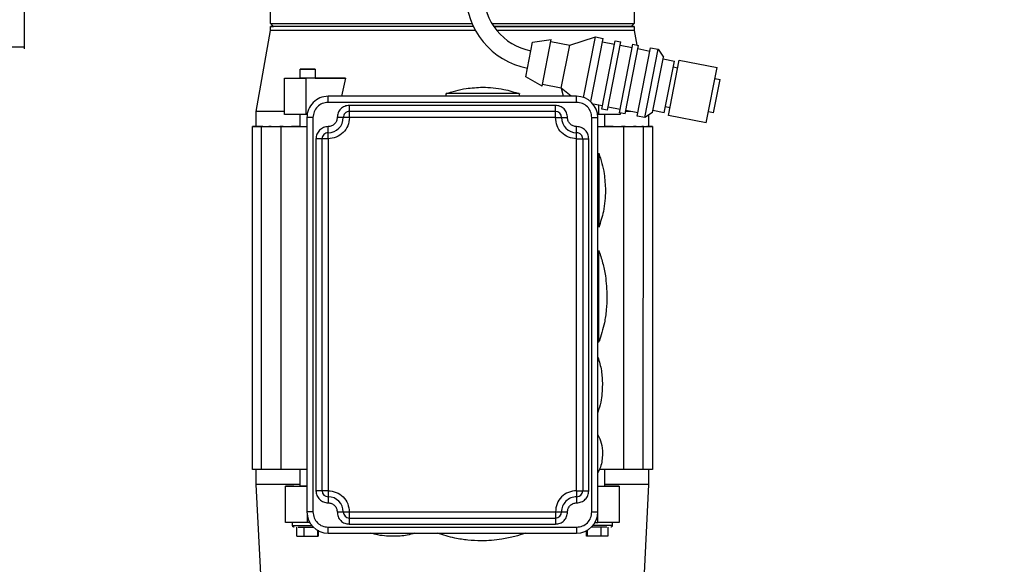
# Model space of a CAD drawing. Header units: inches. Extents: x 170 to 312, y 215 to 248.
# Tile 334 of 387: x 280.409 to 281.208, y 223.606 to 224.048. Entities that reach past the tile are written whole.
import ezdxf

# ---------------------------------------------------------------- set-up
doc = ezdxf.new("R2010")
doc.units = ezdxf.units.IN
doc.header["$LTSCALE"] = 0.25
doc.header["$MEASUREMENT"] = 0
doc.layers.add('ANNOTATIONS', color=1, linetype='Continuous')
doc.layers.add('STANDARD MOTOR RH', color=7, linetype='Continuous')
doc.styles.add('ARIAL', font='arial.ttf', dxfattribs={"height": 0.09375})
doc.dimstyles.new('STANDARD$0', dxfattribs={"dimtxt": 0.09375, "dimasz": 0.09375, "dimexe": 0.03125, "dimexo": 0.046875, "dimgap": 0.09, "dimtad": 0, "dimtih": 1, "dimtoh": 1, "dimdec": 4, "dimzin": 0, "dimdsep": 46, "dimtxsty": 'ARIAL', "dimcen": 0.09, "dimadec": 0, "dimazin": 0, "dimtfac": 1, "dimtdec": 4, "dimtofl": 0, "dimtmove": 0, "dimatfit": 1, "dimfxl": 1, "dimtolj": 1, "dimtzin": 0, "dimarcsym": 0})

# ---------------------------------------------------------------- blocks, each defined once
blk = doc.blocks.new('*D125')
at = {"layer": 'ANNOTATIONS', "color": 0, "lineweight": -2, "transparency": 16777216}
for p, q in [((280.03031, 223.6042), (280.03031, 225.20249)), ((281.1155, 224.46358), (281.1155, 225.20249)), ((280.12406, 225.17124), (280.2878, 225.17124)), ((281.02175, 225.17124), (280.85802, 225.17124))]:
    blk.add_line(p, q, dxfattribs=at)
at = {"layer": 'ANNOTATIONS', "color": 0, "transparency": 16777216}
for points in [[(280.12406, 225.18686), (280.12406, 225.15561), (280.03031, 225.17124)], [(281.02175, 225.18686), (281.02175, 225.15561), (281.1155, 225.17124)]]:
    blk.add_solid(points, dxfattribs=at)
at = {"layer": 'defpoints', "color": 0, "transparency": 16777216}
for p in [(280.03031, 225.17124), (281.1155, 224.4167), (280.03031, 223.55733)]:
    blk.add_point(p, dxfattribs=at)
at = {"layer": 'ANNOTATIONS', "color": 0, "transparency": 16777216, "insert": (280.57291, 225.17124), "char_height": 0.09375, "attachment_point": 5, "style": 'ARIAL'}
blk.add_mtext('\\A1;17 3/8"', dxfattribs=at)
blk = doc.blocks.new('*D126')
at = {"layer": 'ANNOTATIONS', "color": 0, "lineweight": -2, "transparency": 16777216}
for p, q in [((280.03031, 223.6042), (280.03031, 225.55417)), ((281.23025, 224.99394), (281.23025, 225.55417)), ((280.12406, 225.52292), (280.44919, 225.52292)), ((281.1365, 225.52292), (280.81138, 225.52292))]:
    blk.add_line(p, q, dxfattribs=at)
at = {"layer": 'ANNOTATIONS', "color": 0, "transparency": 16777216}
for points in [[(280.12406, 225.53855), (280.12406, 225.5073), (280.03031, 225.52292)], [(281.1365, 225.53855), (281.1365, 225.5073), (281.23025, 225.52292)]]:
    blk.add_solid(points, dxfattribs=at)
at = {"layer": 'defpoints', "color": 0, "transparency": 16777216}
for p in [(280.03031, 225.52292), (281.23025, 224.94706), (280.03031, 223.55733)]:
    blk.add_point(p, dxfattribs=at)
at = {"layer": 'ANNOTATIONS', "color": 0, "transparency": 16777216, "insert": (280.63028, 225.52292), "char_height": 0.09375, "attachment_point": 5, "style": 'ARIAL'}
blk.add_mtext('\\A1;20"', dxfattribs=at)

msp = doc.modelspace()

# ---------------------------------------------------------------- linework, layer by layer
at = {"layer": 'STANDARD MOTOR RH'}
for p, q in [((280.41275, 224.77608), (280.41275, 224.0246)), ((280.61267, 224.04503), (280.61267, 224.06102)), ((280.90795, 224.06102), (280.90795, 224.04503)), ((280.61513, 224.04257), (280.61267, 224.04503)), ((280.61267, 224.04503), (280.77623, 224.04503)), ((280.61267, 224.03926), (280.61267, 224.04257)), ((280.79236, 224.04503), (280.90795, 224.04503)), ((280.90795, 224.04503), (280.90548, 224.04256)), ((280.90795, 224.04256), (280.90795, 224.03925)), ((280.60111, 223.97367), (280.61267, 224.03926)), ((280.85553, 224.02747), (280.87646, 224.03409)), ((280.86686, 223.98501), (280.87646, 224.03409)), ((280.87258, 223.98167), (280.8826, 224.03289)), ((280.87646, 224.03409), (280.8826, 224.03289)), ((280.90795, 224.03925), (280.91001, 224.02753)), ((274.64713, 224.02608), (280.41275, 224.02608)), ((280.81982, 224.00184), (280.8253, 224.02986)), ((280.8253, 224.02986), (280.84051, 224.03203)), ((280.83309, 223.9941), (280.84051, 224.03203)), ((280.8402, 224.03047), (280.85553, 224.02747)), ((280.84873, 223.99266), (280.85553, 224.02747)), ((280.88157, 223.97552), (280.89241, 224.03097)), ((280.88208, 224.03025), (280.89189, 224.02833)), ((280.88617, 223.97462), (280.89701, 224.03007)), ((280.89241, 224.03097), (280.89701, 224.03007)), ((280.89598, 223.9727), (280.90682, 224.02815)), ((280.89649, 224.02743), (280.90631, 224.02552)), ((280.90058, 223.9718), (280.91142, 224.02725)), ((280.90682, 224.02815), (280.91142, 224.02725)), ((280.91039, 223.96988), (280.92124, 224.02534)), ((280.91091, 224.02462), (280.92072, 224.0227)), ((280.92124, 224.02534), (280.92737, 224.02414)), ((280.91653, 223.96868), (280.92737, 224.02414)), ((280.92285, 223.97293), (280.93163, 224.01782)), ((280.92737, 224.02414), (280.93163, 224.01782)), ((280.93133, 224.01626), (280.94053, 224.01446)), ((280.93236, 223.97269), (280.94053, 224.01446)), ((280.93573, 223.97041), (280.94451, 224.0153)), ((280.93961, 224.00977), (280.94329, 224.00905)), ((280.94451, 224.0153), (280.97518, 224.0093)), ((280.9664, 223.96442), (280.97518, 224.0093)), ((280.62402, 223.97121), (280.62402, 224.00074)), ((280.62402, 224.00074), (280.64142, 224.00073)), ((280.62402, 224.00074), (280.63261, 224.00074)), ((280.63261, 224.00074), (280.63671, 224.00074)), ((280.63671, 224.00073), (280.63671, 224.00812)), ((280.64142, 224.00073), (280.64142, 223.97121)), ((280.67347, 224.00073), (280.64142, 224.00073)), ((280.64901, 224.00812), (280.64901, 224.00073)), ((280.67347, 224.00073), (280.67018, 223.98597)), ((280.83309, 223.9941), (280.81982, 224.00184)), ((280.97345, 224.00045), (280.97765, 223.99963)), ((280.84873, 223.99266), (280.83339, 223.99566)), ((280.85679, 223.98597), (280.84873, 223.99266)), ((280.85043, 223.98597), (280.84899, 223.99244)), ((280.97233, 223.97244), (280.97765, 223.99963)), ((280.65942, 223.98105), (280.65942, 223.98597)), ((280.86119, 223.98597), (280.65942, 223.98597)), ((280.65942, 223.98597), (280.65942, 223.98597)), ((280.86119, 223.98597), (280.65942, 223.98597)), ((280.75539, 223.98597), (280.75539, 223.98813)), ((280.81444, 223.98813), (280.81444, 223.98597)), ((280.86119, 223.98104), (280.86119, 223.98597)), ((280.86119, 223.98597), (280.86119, 223.98597)), ((280.86119, 223.98104), (280.65942, 223.98105)), ((280.67665, 223.96874), (280.67665, 223.97859)), ((280.84397, 223.97858), (280.67665, 223.97859)), ((280.84397, 223.96874), (280.84397, 223.97858)), ((280.88208, 223.97816), (280.87454, 223.97963)), ((280.8792, 223.9712), (280.8792, 223.97872)), ((280.8965, 223.97534), (280.88668, 223.97726)), ((280.93696, 223.97666), (280.93327, 223.97738)), ((280.6011, 223.96137), (280.60111, 223.97367)), ((280.64142, 223.97121), (280.62402, 223.97121)), ((280.63671, 223.96136), (280.63671, 223.97121)), ((280.64237, 223.97121), (280.64142, 223.97121)), ((280.6422, 223.96874), (280.64219, 223.64886)), ((280.6422, 223.96874), (280.6422, 223.96874)), ((280.64712, 223.96874), (280.64711, 223.64886)), ((280.67173, 223.96874), (280.67173, 223.96874)), ((280.67665, 223.97366), (280.67665, 223.97366)), ((280.84397, 223.97366), (280.67665, 223.97366)), ((280.84397, 223.96874), (280.67665, 223.96874)), ((280.84397, 223.97366), (280.84397, 223.97366)), ((280.84889, 223.96874), (280.84889, 223.96874)), ((280.87349, 223.64886), (280.8735, 223.96874)), ((280.8792, 223.9712), (280.87824, 223.9712)), ((280.87841, 223.64886), (280.87842, 223.96874)), ((280.87842, 223.96874), (280.87842, 223.96874)), ((280.8966, 223.9712), (280.8792, 223.9712)), ((280.88617, 223.97462), (280.88157, 223.97552)), ((280.8839, 223.9712), (280.8839, 223.96136)), ((280.90058, 223.9718), (280.89598, 223.9727)), ((280.8966, 223.97258), (280.8966, 223.9712)), ((280.90506, 223.97366), (280.90094, 223.97366)), ((280.91091, 223.97252), (280.9011, 223.97444)), ((280.91653, 223.96868), (280.91039, 223.96988)), ((280.92285, 223.97293), (280.91653, 223.96868)), ((280.91951, 223.97068), (280.91951, 223.96136)), ((280.93236, 223.97269), (280.92316, 223.97449)), ((280.9664, 223.96442), (280.93573, 223.97041)), ((280.97233, 223.97244), (280.96813, 223.97326)), ((280.5979, 223.68331), (280.59791, 223.96137)), ((280.59791, 223.96137), (280.63655, 223.96137)), ((280.59791, 223.96137), (280.59791, 223.96137)), ((280.59791, 223.96137), (280.59791, 223.96137)), ((280.59791, 223.96137), (280.59791, 223.96137)), ((280.59791, 223.96137), (280.59791, 223.96137)), ((280.59791, 223.96137), (280.59791, 223.96137)), ((280.59791, 223.96137), (280.6065, 223.96137)), ((280.59791, 223.96137), (280.59791, 223.96137)), ((280.60527, 223.96137), (280.59791, 223.96137)), ((280.59791, 223.96137), (280.59791, 223.96137)), ((280.59791, 223.96137), (280.59791, 223.96137)), ((280.59791, 223.96137), (280.59791, 223.96137)), ((280.59791, 223.96137), (280.59791, 223.96137)), ((280.59791, 223.96137), (280.59791, 223.96137)), ((280.59791, 223.96137), (280.59791, 223.96137)), ((280.6011, 223.96137), (280.59791, 223.96137)), ((280.59791, 223.96137), (280.59791, 223.96137)), ((280.59791, 223.96137), (280.59791, 223.96137)), ((280.59791, 223.96137), (280.59791, 223.96137)), ((280.59791, 223.96137), (280.6011, 223.96137)), ((280.59791, 223.96137), (280.59791, 223.96137)), ((280.59791, 223.96137), (280.59791, 223.96137)), ((280.59791, 223.96137), (280.6011, 223.96137)), ((280.59791, 223.96137), (280.59791, 223.96137)), ((280.59791, 223.96137), (280.59791, 223.96137)), ((280.60112, 223.96137), (280.60112, 223.96137)), ((280.60255, 223.96137), (280.60196, 223.96137)), ((280.60255, 223.96137), (280.60255, 223.96137)), ((280.6065, 223.96137), (280.60527, 223.96137)), ((280.60528, 223.68331), (280.60529, 223.96137)), ((280.60529, 223.96137), (280.6422, 223.96136)), ((280.60529, 223.96137), (280.60529, 223.96137)), ((280.6065, 223.96137), (280.6065, 223.96137)), ((280.61316, 223.96137), (280.61123, 223.96137)), ((280.61316, 223.96137), (280.61316, 223.96137)), ((280.62293, 223.96137), (280.62017, 223.96137)), ((280.62143, 223.68331), (280.62144, 223.96136)), ((280.62144, 223.96136), (280.62144, 223.96136)), ((280.62293, 223.96137), (280.62293, 223.96137)), ((280.63671, 223.96136), (280.62974, 223.96136)), ((280.63178, 223.96136), (280.63178, 223.96136)), ((280.63655, 223.96137), (280.63272, 223.96137)), ((280.63655, 223.96137), (280.63655, 223.96136)), ((280.65942, 223.95152), (280.65942, 223.96136)), ((280.86119, 223.95644), (280.86119, 223.96136)), ((280.87842, 223.96136), (280.91533, 223.96136)), ((280.89088, 223.96136), (280.8839, 223.96136)), ((280.88407, 223.96136), (280.88407, 223.96136)), ((280.88789, 223.96136), (280.88407, 223.96136)), ((280.88407, 223.96136), (280.92271, 223.96136)), ((280.88884, 223.96136), (280.88884, 223.96136)), ((280.89768, 223.96136), (280.89768, 223.96136)), ((280.90045, 223.96136), (280.89768, 223.96136)), ((280.89918, 223.96136), (280.89917, 223.68331)), ((280.89918, 223.96136), (280.89918, 223.96136)), ((280.90745, 223.96136), (280.90745, 223.96136)), ((280.90939, 223.96136), (280.90745, 223.96136)), ((280.91412, 223.96136), (280.91412, 223.96136)), ((280.91535, 223.96136), (280.91412, 223.96136)), ((280.91412, 223.96136), (280.92271, 223.96136)), ((280.91532, 223.68331), (280.91533, 223.96136)), ((280.91533, 223.96136), (280.91533, 223.96136)), ((280.91806, 223.96136), (280.91806, 223.96136)), ((280.91865, 223.96136), (280.91806, 223.96136)), ((280.91806, 223.96136), (280.92271, 223.96136)), ((280.91949, 223.96136), (280.91949, 223.96136)), ((280.91951, 223.96136), (280.92271, 223.96136)), ((280.91951, 223.96136), (280.92271, 223.96136)), ((280.92271, 223.96136), (280.91951, 223.96136)), ((280.92271, 223.96136), (280.9227, 223.68331)), ((280.92271, 223.96136), (280.92271, 223.96136)), ((280.92271, 223.96136), (280.92271, 223.96136)), ((280.92271, 223.96136), (280.92271, 223.96136)), ((280.92271, 223.96136), (280.92271, 223.96136)), ((280.92271, 223.96136), (280.92271, 223.96136)), ((280.92271, 223.96136), (280.92271, 223.96136)), ((280.92271, 223.96136), (280.92271, 223.96136)), ((280.92271, 223.96136), (280.92271, 223.96136)), ((280.92271, 223.96136), (280.92271, 223.96136)), ((280.92271, 223.96136), (280.92271, 223.96136)), ((280.92271, 223.96136), (280.92271, 223.96136)), ((280.92271, 223.96136), (280.92271, 223.96136)), ((280.92271, 223.96136), (280.92271, 223.96136)), ((280.92271, 223.96136), (280.92271, 223.96136)), ((280.92271, 223.96136), (280.92271, 223.96136)), ((280.92271, 223.96136), (280.92271, 223.96136)), ((280.92271, 223.96136), (280.92271, 223.96136)), ((280.92271, 223.96136), (280.92271, 223.96136)), ((280.65942, 223.95644), (280.65942, 223.95644)), ((280.86119, 223.95152), (280.86119, 223.95644)), ((280.86119, 223.95644), (280.86119, 223.95644)), ((280.64958, 223.95152), (280.64957, 223.66609)), ((280.6545, 223.66609), (280.6545, 223.95152)), ((280.6545, 223.95152), (280.6545, 223.95152)), ((280.65942, 223.95152), (280.65942, 223.66609)), ((280.86119, 223.66608), (280.86119, 223.95152)), ((280.86611, 223.95152), (280.86611, 223.66608)), ((280.86611, 223.95152), (280.86611, 223.95152)), ((280.87103, 223.66608), (280.87104, 223.95152)), ((280.87842, 223.93921), (280.87935, 223.93921)), ((280.87935, 223.88016), (280.87935, 223.93921)), ((280.87935, 223.88016), (280.87842, 223.88016)), ((280.87842, 223.86047), (280.87931, 223.86047)), ((280.87931, 223.78665), (280.87931, 223.86047)), ((280.87931, 223.78665), (280.87842, 223.78665)), ((280.60528, 223.68331), (280.5979, 223.68331)), ((280.6011, 223.67101), (280.6011, 223.68331)), ((280.64219, 223.68331), (280.60528, 223.68331)), ((280.63671, 223.66978), (280.63671, 223.68331)), ((280.91532, 223.68331), (280.87959, 223.68331)), ((280.8839, 223.68331), (280.8839, 223.66978)), ((280.9227, 223.68331), (280.91532, 223.68331)), ((280.91951, 223.68331), (280.91951, 223.67101)), ((280.60528, 223.58735), (280.6011, 223.67101)), ((280.62489, 223.66978), (280.64229, 223.66978)), ((280.62489, 223.64025), (280.62489, 223.66978)), ((280.63148, 223.66978), (280.62489, 223.66978)), ((280.63148, 223.66978), (280.63671, 223.66978)), ((280.65942, 223.66609), (280.65942, 223.65624)), ((280.86119, 223.66608), (280.86119, 223.65624)), ((280.87832, 223.66978), (280.89572, 223.66978)), ((280.88913, 223.66978), (280.8839, 223.66978)), ((280.89572, 223.66978), (280.88913, 223.66978)), ((280.89572, 223.66978), (280.89572, 223.64025)), ((280.91951, 223.67101), (280.91532, 223.58735)), ((280.67664, 223.64886), (280.84396, 223.64886)), ((280.67664, 223.64886), (280.67664, 223.63902)), ((280.84396, 223.64886), (280.84396, 223.63902)), ((280.64229, 223.64707), (280.64229, 223.64025)), ((280.67664, 223.64394), (280.84396, 223.64394)), ((280.87832, 223.64025), (280.87832, 223.64707)), ((280.64229, 223.64025), (280.62489, 223.64025)), ((280.63055, 223.63779), (280.63055, 223.64025)), ((280.63402, 223.62918), (280.63402, 223.63656)), ((280.6399, 223.62918), (280.6399, 223.63656)), ((280.6445, 223.64025), (280.64229, 223.64025)), ((280.65069, 223.63401), (280.65069, 223.62918)), ((280.65136, 223.63398), (280.65146, 223.62918)), ((280.65942, 223.63656), (280.86119, 223.63656)), ((280.65942, 223.63164), (280.65942, 223.63656)), ((280.67664, 223.63902), (280.84396, 223.63902)), ((280.86119, 223.63656), (280.86119, 223.63163)), ((280.86914, 223.62918), (280.86925, 223.63392)), ((280.86992, 223.62918), (280.86992, 223.63401)), ((280.87611, 223.64025), (280.87832, 223.64025)), ((280.89572, 223.64025), (280.87832, 223.64025)), ((280.88071, 223.63656), (280.88071, 223.62918)), ((280.88659, 223.63656), (280.88659, 223.62918)), ((280.89005, 223.64025), (280.89005, 223.63779)), ((280.6399, 223.62918), (280.65069, 223.62918)), ((280.65069, 223.62918), (280.65146, 223.62918)), ((280.65942, 223.63164), (280.86119, 223.63163)), ((280.86992, 223.62918), (280.86914, 223.62918)), ((280.88071, 223.62918), (280.86992, 223.62918))]:
    msp.add_line(p, q, dxfattribs=at)
at = {"layer": 'STANDARD MOTOR RH', "flags": 128}
for points in [[(280.77736, 224.04256), (280.77161, 224.04256), (280.76031, 224.04256), (280.74901, 224.04256), (280.73777, 224.04256), (280.72667, 224.04256), (280.71576, 224.04256), (280.70512, 224.04256), (280.6948, 224.04256), (280.68486, 224.04256), (280.67537, 224.04257), (280.66638, 224.04257), (280.65793, 224.04257), (280.65009, 224.04257), (280.64289, 224.04257), (280.63639, 224.04257), (280.63061, 224.04257), (280.62559, 224.04257), (280.62136, 224.04257), (280.61795, 224.04257), (280.61537, 224.04257), (280.61365, 224.04257), (280.61278, 224.04257), (280.61365, 224.04257), (280.61513, 224.04257)], [(280.90548, 224.04256), (280.90697, 224.04256), (280.90784, 224.04256), (280.90697, 224.04256), (280.90525, 224.04256), (280.90267, 224.04256), (280.89926, 224.04256), (280.89503, 224.04256), (280.89001, 224.04256), (280.88423, 224.04256), (280.87772, 224.04256), (280.87053, 224.04256), (280.86269, 224.04256), (280.85424, 224.04256), (280.84525, 224.04256), (280.83575, 224.04256), (280.82582, 224.04256), (280.8155, 224.04256), (280.80485, 224.04256), (280.79395, 224.04256), (280.79394, 224.04256)], [(280.77909, 224.03925), (280.77161, 224.03925), (280.76031, 224.03925), (280.74901, 224.03925), (280.73777, 224.03925), (280.72667, 224.03925), (280.71576, 224.03925), (280.70512, 224.03925), (280.6948, 224.03926), (280.68486, 224.03926), (280.67537, 224.03926), (280.66638, 224.03926), (280.65793, 224.03926), (280.65009, 224.03926), (280.64289, 224.03926), (280.63639, 224.03926), (280.63061, 224.03926), (280.62559, 224.03926), (280.62136, 224.03926), (280.61795, 224.03926), (280.61537, 224.03926), (280.61365, 224.03926), (280.61278, 224.03926), (280.61267, 224.03926)], [(280.90795, 224.03925), (280.90784, 224.03925), (280.90697, 224.03925), (280.90525, 224.03925), (280.90267, 224.03925), (280.89926, 224.03925), (280.89503, 224.03925), (280.89001, 224.03925), (280.88423, 224.03925), (280.87772, 224.03925), (280.87053, 224.03925), (280.86269, 224.03925), (280.85424, 224.03925), (280.84525, 224.03925), (280.83575, 224.03925), (280.82582, 224.03925), (280.8155, 224.03925), (280.80485, 224.03925), (280.79644, 224.03925)], [(280.64522, 224.00812), (280.64051, 224.00812), (280.63851, 224.00812), (280.63718, 224.00812), (280.63671, 224.00812), (280.63718, 224.00812), (280.63851, 224.00812), (280.64051, 224.00812), (280.64522, 224.00812)], [(280.64286, 224.00073), (280.64051, 224.00073), (280.63851, 224.00073), (280.63718, 224.00073), (280.63671, 224.00073)], [(280.64901, 224.00073), (280.64855, 224.00073), (280.64721, 224.00073), (280.64522, 224.00073), (280.64286, 224.00073)], [(280.64522, 224.00812), (280.64721, 224.00812), (280.64855, 224.00812), (280.64901, 224.00812), (280.64855, 224.00812), (280.64721, 224.00812), (280.64522, 224.00812)], [(280.64901, 224.00073), (280.65111, 224.00073), (280.65637, 224.00073), (280.66185, 224.00073), (280.66756, 224.00073), (280.67347, 224.00073)], [(280.81444, 223.98813), (280.81399, 223.98813), (280.81266, 223.98813), (280.81049, 223.98813), (280.80753, 223.98813), (280.80389, 223.98813), (280.79968, 223.98813), (280.79501, 223.98813), (280.79004, 223.98813), (280.78491, 223.98813), (280.77979, 223.98813), (280.77482, 223.98813), (280.77015, 223.98813), (280.76593, 223.98813), (280.76229, 223.98813), (280.75934, 223.98813), (280.75717, 223.98813), (280.75584, 223.98813), (280.75539, 223.98813)], [(280.62402, 223.97367), (280.61816, 223.97367), (280.61301, 223.97367), (280.60876, 223.97367), (280.60543, 223.97367), (280.60303, 223.97367), (280.60159, 223.97367), (280.60111, 223.97367)], [(280.64712, 223.96874), (280.64616, 223.96874), (280.64524, 223.96874), (280.64438, 223.96874), (280.64364, 223.96874), (280.64303, 223.96874), (280.64257, 223.96874), (280.64229, 223.96874), (280.6422, 223.96874)], [(280.67173, 223.96874), (280.67163, 223.96874), (280.67135, 223.96874), (280.6709, 223.96874), (280.67028, 223.96874), (280.66954, 223.96874), (280.66869, 223.96874), (280.66776, 223.96874), (280.6668, 223.96874)], [(280.67665, 223.96874), (280.67569, 223.96874), (280.67476, 223.96874), (280.67391, 223.96874), (280.67317, 223.96874), (280.67255, 223.96874), (280.6721, 223.96874), (280.67182, 223.96874), (280.67173, 223.96874)], [(280.84397, 223.96874), (280.84493, 223.96874), (280.84585, 223.96874), (280.8467, 223.96874), (280.84745, 223.96874), (280.84806, 223.96874), (280.84852, 223.96874), (280.8488, 223.96874), (280.84898, 223.96874)], [(280.84898, 223.96874), (280.84926, 223.96874), (280.84972, 223.96874), (280.85033, 223.96874), (280.85108, 223.96874), (280.85193, 223.96874), (280.85285, 223.96874), (280.85381, 223.96874)], [(280.8735, 223.96874), (280.87446, 223.96874), (280.87538, 223.96874), (280.87623, 223.96874), (280.87698, 223.96874), (280.87759, 223.96874), (280.87804, 223.96874), (280.87832, 223.96874), (280.87842, 223.96874)], [(280.65459, 223.95152), (280.65441, 223.95152), (280.65413, 223.95152), (280.65367, 223.95152), (280.65306, 223.95152), (280.65231, 223.95152), (280.65146, 223.95152), (280.65054, 223.95152), (280.64958, 223.95152)], [(280.65942, 223.95152), (280.65846, 223.95152), (280.65754, 223.95152), (280.65669, 223.95152), (280.65594, 223.95152), (280.65533, 223.95152), (280.65487, 223.95152), (280.65459, 223.95152)], [(280.86119, 223.95152), (280.86215, 223.95152), (280.86308, 223.95152), (280.86393, 223.95152), (280.86467, 223.95152), (280.86529, 223.95152), (280.86574, 223.95152), (280.86602, 223.95152), (280.86611, 223.95152)], [(280.86611, 223.95152), (280.86621, 223.95152), (280.86649, 223.95152), (280.86694, 223.95152), (280.86756, 223.95152), (280.8683, 223.95152), (280.86915, 223.95152), (280.87008, 223.95152), (280.87104, 223.95152)], [(280.63671, 223.67101), (280.63326, 223.67101), (280.62652, 223.67101), (280.62051, 223.67101), (280.61527, 223.67101), (280.61081, 223.67101), (280.60718, 223.67101), (280.60438, 223.67101), (280.60243, 223.67101), (280.60135, 223.67101), (280.6011, 223.67101)], [(280.64219, 223.66978), (280.6405, 223.66978), (280.63851, 223.66978), (280.63717, 223.66978), (280.63671, 223.66978)], [(280.65459, 223.66609), (280.6544, 223.66609), (280.65412, 223.66609), (280.65367, 223.66609), (280.65305, 223.66609), (280.65231, 223.66609), (280.65146, 223.66609), (280.65053, 223.66609), (280.64957, 223.66609)], [(280.65942, 223.66609), (280.65846, 223.66609), (280.65753, 223.66609), (280.65668, 223.66609), (280.65594, 223.66609), (280.65533, 223.66609), (280.65487, 223.66609), (280.65459, 223.66609)], [(280.86119, 223.66608), (280.86215, 223.66608), (280.86307, 223.66608), (280.86392, 223.66608), (280.86467, 223.66608), (280.86528, 223.66608), (280.86574, 223.66608), (280.86602, 223.66608), (280.86611, 223.66608)], [(280.86611, 223.66608), (280.8662, 223.66608), (280.86648, 223.66608), (280.86694, 223.66608), (280.86755, 223.66608), (280.8683, 223.66608), (280.86915, 223.66608), (280.87007, 223.66608), (280.87103, 223.66608)], [(280.87841, 223.66978), (280.8801, 223.66978), (280.8821, 223.66978), (280.88343, 223.66978), (280.8839, 223.66978)], [(280.91951, 223.67101), (280.91926, 223.67101), (280.91818, 223.67101), (280.91623, 223.67101), (280.91343, 223.67101), (280.90979, 223.67101), (280.90534, 223.67101), (280.9001, 223.67101), (280.89409, 223.67101), (280.88735, 223.67101), (280.8839, 223.67101)], [(280.64711, 223.64886), (280.64615, 223.64886), (280.64523, 223.64886), (280.64438, 223.64886), (280.64363, 223.64886), (280.64302, 223.64886), (280.64257, 223.64886), (280.64229, 223.64886), (280.64219, 223.64886)], [(280.6668, 223.64886), (280.66776, 223.64886), (280.66868, 223.64886), (280.66953, 223.64886), (280.67028, 223.64886), (280.67089, 223.64886), (280.67135, 223.64886), (280.67163, 223.64886), (280.67172, 223.64886)], [(280.67172, 223.64886), (280.67181, 223.64886), (280.67209, 223.64886), (280.67255, 223.64886), (280.67316, 223.64886), (280.67391, 223.64886), (280.67476, 223.64886), (280.67568, 223.64886), (280.67664, 223.64886)], [(280.84396, 223.64886), (280.84492, 223.64886), (280.84585, 223.64886), (280.8467, 223.64886), (280.84744, 223.64886), (280.84806, 223.64886), (280.84851, 223.64886), (280.84879, 223.64886), (280.84898, 223.64886)], [(280.84898, 223.64886), (280.84926, 223.64886), (280.84971, 223.64886), (280.85033, 223.64886), (280.85107, 223.64886), (280.85192, 223.64886), (280.85285, 223.64886), (280.85381, 223.64886)], [(280.87349, 223.64886), (280.87445, 223.64886), (280.87538, 223.64886), (280.87623, 223.64886), (280.87697, 223.64886), (280.87758, 223.64886), (280.87804, 223.64886), (280.87832, 223.64886), (280.87841, 223.64886)], [(280.63055, 223.63779), (280.6306, 223.63779), (280.63138, 223.63779), (280.63304, 223.63779), (280.63545, 223.63779), (280.63843, 223.63779), (280.64176, 223.63779), (280.64517, 223.63779), (280.64622, 223.63779)], [(280.89005, 223.63779), (280.89, 223.63779), (280.88923, 223.63779), (280.88757, 223.63779), (280.88516, 223.63779), (280.88217, 223.63779), (280.87885, 223.63779), (280.87544, 223.63779), (280.87438, 223.63779)], [(280.63402, 223.62918), (280.63428, 223.62918), (280.63503, 223.62918), (280.63615, 223.62918), (280.63746, 223.62918), (280.63878, 223.62918), (280.6399, 223.62918)], [(280.88659, 223.62918), (280.88632, 223.62918), (280.88558, 223.62918), (280.88446, 223.62918), (280.88314, 223.62918), (280.88182, 223.62918), (280.88071, 223.62918)]]:
    msp.add_lwpolyline(points, dxfattribs=at)
at = {"layer": 'STANDARD MOTOR RH'}
for centre, radius, start, end in [((280.83305, 224.06952), 0.06188, 180, 258.93501), ((280.83305, 224.06952), 0.0475, 180, 258.93501), ((280.61583, 224.04453), 0.00197, 208.22912, 241.77088), ((280.90479, 224.04453), 0.00197, 298.22912, 331.77088), ((280.65942, 223.96874), 0.01722, 89.99914, 179.99914), ((280.86119, 223.96874), 0.01722, 359.99914, 89.99914), ((280.65942, 223.96874), 0.0123, 269.99914, 359.99914), ((280.67665, 223.96874), 0.00492, 89.99914, 179.99914), ((280.67665, 223.96874), 0.00492, 89.99914, 179.99914), ((280.84397, 223.96874), 0.00492, 359.99914, 89.99914), ((280.86119, 223.96874), 0.0123, 179.99914, 269.99914), ((280.60112, 223.96523), 0.00386, 269.74652, 270.02852), ((280.91949, 223.96523), 0.00386, 269.96976, 270.25175), ((280.65942, 223.95152), 0.00492, 89.99914, 179.99914), ((280.86119, 223.95152), 0.00492, 359.99891, 89.99914), ((280.65942, 223.66609), 0.00492, 179.99914, 269.99914), ((280.86119, 223.66608), 0.00492, 269.99914, 359.99914), ((280.65942, 223.64886), 0.0123, 359.99914, 89.99914), ((280.86119, 223.64886), 0.0123, 89.99914, 179.99914), ((280.65942, 223.64886), 0.01722, 179.99914, 269.99914), ((280.67664, 223.64886), 0.00492, 179.99914, 269.99914), ((280.84396, 223.64886), 0.00492, 269.99914, 359.99914), ((280.86119, 223.64886), 0.01722, 269.99914, 359.99914)]:
    msp.add_arc(centre, radius, start, end, dxfattribs=at)
for points, knots in [([(280.61396, 224.04257), (280.61395, 224.04271), (280.61392, 224.04326), (280.61391, 224.04357), (280.6139, 224.0438)], [0, 0, 0, 0, 0.2630886, 1, 1, 1, 1]), ([(280.79412, 224.04257), (280.79538, 224.04257), (280.80286, 224.04257), (280.816, 224.04257), (280.83311, 224.04257), (280.84894, 224.04257), (280.86326, 224.04257), (280.87582, 224.04257), (280.88639, 224.04257), (280.89483, 224.04257), (280.90091, 224.04257), (280.90477, 224.04257), (280.90525, 224.04257), (280.90549, 224.04257)], [0, 0, 0, 0, 0.019786, 0.117807, 0.215829, 0.31385, 0.411872, 0.509893, 0.607914, 0.705936, 0.803957, 0.901979, 1, 1, 1, 1]), ([(280.75482, 223.98792), (280.75753, 223.98884), (280.76297, 223.99068), (280.77303, 223.99281), (280.78041, 223.99314), (280.78491, 223.99335)], [0, 0, 0, 0, 0.2796036, 0.560308, 1, 1, 1, 1]), ([(280.78491, 223.99335), (280.78778, 223.99326), (280.79352, 223.99309), (280.80368, 223.99157), (280.81071, 223.9893), (280.81501, 223.98792)], [0, 0, 0, 0, 0.279604, 0.560308, 1, 1, 1, 1]), ([(280.87914, 223.93978), (280.88006, 223.93707), (280.8819, 223.93163), (280.88403, 223.92157), (280.88436, 223.91419), (280.88457, 223.90969)], [0, 0, 0, 0, 0.279604, 0.560308, 1, 1, 1, 1]), ([(280.88457, 223.90969), (280.88448, 223.90682), (280.88431, 223.90109), (280.88279, 223.89092), (280.88052, 223.88389), (280.87914, 223.87959)], [0, 0, 0, 0, 0.279604, 0.560308, 1, 1, 1, 1]), ([(280.87905, 223.86118), (280.8802, 223.85779), (280.88248, 223.85099), (280.88513, 223.83842), (280.88554, 223.8292), (280.8858, 223.82356)], [0, 0, 0, 0, 0.279608, 0.560304, 1, 1, 1, 1]), ([(280.8858, 223.82356), (280.88569, 223.81999), (280.88547, 223.81282), (280.88365, 223.80047), (280.88095, 223.79201), (280.87935, 223.78699)], [0, 0, 0, 0, 0.287708, 0.576536, 1, 1, 1, 1]), ([(280.87842, 223.77454), (280.87952, 223.77086), (280.88172, 223.76357), (280.88198, 223.75597), (280.88211, 223.75221)], [0, 0, 0, 0, 0.505138, 1, 1, 1, 1]), ([(280.88211, 223.75221), (280.8819, 223.74741), (280.88156, 223.73973), (280.87927, 223.7324), (280.87841, 223.72965)], [0, 0, 0, 0, 0.6239557, 1, 1, 1, 1]), ([(280.87841, 223.71136), (280.87943, 223.70919), (280.88168, 223.70439), (280.88241, 223.69537), (280.88151, 223.687), (280.87916, 223.68217), (280.87841, 223.68064)], [0, 0, 0, 0, 0.224149, 0.495553, 0.840976, 1, 1, 1, 1]), ([(280.63178, 223.63656), (280.63166, 223.63657), (280.6314, 223.6366), (280.63104, 223.63678), (280.63074, 223.63709), (280.63055, 223.6375), (280.63056, 223.6378), (280.63056, 223.63794)], [0, 0, 0, 0, 0.1792638, 0.3727101, 0.5711243, 0.7965027, 1, 1, 1, 1]), ([(280.63503, 223.63656), (280.63591, 223.63656), (280.63768, 223.63656), (280.64102, 223.63656), (280.64439, 223.63656), (280.64642, 223.63656), (280.64738, 223.63656)], [0, 0, 0, 0, 0.256898, 0.513796, 0.770695, 1, 1, 1, 1]), ([(280.88558, 223.63656), (280.88469, 223.63656), (280.88293, 223.63656), (280.87959, 223.63656), (280.87617, 223.63656), (280.8741, 223.63656), (280.8731, 223.63656)], [0, 0, 0, 0, 0.254447, 0.5088939, 0.7633409, 1, 1, 1, 1]), ([(280.89004, 223.63794), (280.89005, 223.63782), (280.89006, 223.63757), (280.88992, 223.6372), (280.88966, 223.63685), (280.88928, 223.63661), (280.88897, 223.63657), (280.88882, 223.63656)], [0, 0, 0, 0, 0.171242, 0.359555, 0.557144, 0.787315, 1, 1, 1, 1]), ([(280.72982, 223.63164), (280.72774, 223.63104), (280.72204, 223.62941), (280.7113, 223.62898), (280.70136, 223.62952), (280.69549, 223.63126), (280.69421, 223.63164)], [0, 0, 0, 0, 0.180037, 0.491824, 0.888644, 1, 1, 1, 1]), ([(280.81941, 223.63164), (280.81664, 223.6307), (280.81046, 223.62863), (280.79853, 223.62624), (280.78572, 223.62519), (280.77293, 223.62586), (280.76094, 223.62755), (280.75283, 223.63014), (280.74815, 223.63164)], [0, 0, 0, 0, 0.120572, 0.268943, 0.501357, 0.649152, 0.797523, 1, 1, 1, 1])]:
    msp.add_open_spline(points, degree=3, knots=knots, dxfattribs=at)
for points in [[(280.65942, 223.98105), (280.65781, 223.98086), (280.65459, 223.98049), (280.65052, 223.97765), (280.64767, 223.97358), (280.6473, 223.97036), (280.64712, 223.96874)], [(280.67665, 223.97859), (280.67536, 223.97844), (280.67278, 223.97814), (280.66952, 223.97587), (280.66725, 223.97261), (280.66695, 223.97003), (280.6668, 223.96874)], [(280.85381, 223.96874), (280.85366, 223.97003), (280.85337, 223.97261), (280.85109, 223.97586), (280.84784, 223.97814), (280.84526, 223.97844), (280.84397, 223.97858)], [(280.8735, 223.96874), (280.87331, 223.97035), (280.87294, 223.97358), (280.8701, 223.97764), (280.86603, 223.98049), (280.86281, 223.98086), (280.86119, 223.98104)], [(280.67665, 223.96874), (280.67639, 223.96649), (280.67587, 223.96197), (280.67189, 223.95628), (280.66619, 223.9523), (280.66168, 223.95178), (280.65942, 223.95152)], [(280.6668, 223.96874), (280.66669, 223.96778), (280.66647, 223.96584), (280.66476, 223.9634), (280.66232, 223.96169), (280.66039, 223.96147), (280.65942, 223.96136)], [(280.86119, 223.95152), (280.85894, 223.95178), (280.85442, 223.95229), (280.84873, 223.95628), (280.84475, 223.96197), (280.84423, 223.96648), (280.84397, 223.96874)], [(280.86119, 223.96136), (280.86023, 223.96147), (280.85829, 223.96169), (280.85585, 223.9634), (280.85414, 223.96584), (280.85392, 223.96777), (280.85381, 223.96874)], [(280.65942, 223.96136), (280.65813, 223.96121), (280.65555, 223.96092), (280.6523, 223.95864), (280.65002, 223.95539), (280.64973, 223.95281), (280.64958, 223.95152)], [(280.87104, 223.95152), (280.87089, 223.95281), (280.87059, 223.95539), (280.86832, 223.95864), (280.86506, 223.96092), (280.86248, 223.96121), (280.86119, 223.96136)], [(280.64957, 223.66609), (280.64972, 223.6648), (280.65002, 223.66222), (280.65229, 223.65896), (280.65555, 223.65669), (280.65813, 223.65639), (280.65942, 223.65624)], [(280.65942, 223.66609), (280.66167, 223.66583), (280.66619, 223.66531), (280.67188, 223.66133), (280.67586, 223.65563), (280.67638, 223.65112), (280.67664, 223.64886)], [(280.86119, 223.66608), (280.85893, 223.66582), (280.85442, 223.66531), (280.84872, 223.66132), (280.84474, 223.65563), (280.84422, 223.65112), (280.84396, 223.64886)], [(280.86119, 223.65624), (280.86248, 223.65639), (280.86506, 223.65668), (280.86831, 223.65896), (280.87059, 223.66221), (280.87088, 223.66479), (280.87103, 223.66608)], [(280.64711, 223.64886), (280.6473, 223.64725), (280.64767, 223.64403), (280.65051, 223.63996), (280.65458, 223.63711), (280.6578, 223.63674), (280.65942, 223.63656)], [(280.65942, 223.65624), (280.66038, 223.65613), (280.66232, 223.65591), (280.66476, 223.6542), (280.66647, 223.65176), (280.66669, 223.64983), (280.6668, 223.64886)], [(280.6668, 223.64886), (280.66695, 223.64757), (280.66724, 223.64499), (280.66952, 223.64174), (280.67277, 223.63946), (280.67535, 223.63917), (280.67664, 223.63902)], [(280.84396, 223.63902), (280.84525, 223.63916), (280.84783, 223.63946), (280.85109, 223.64174), (280.85336, 223.64499), (280.85366, 223.64757), (280.85381, 223.64886)], [(280.85381, 223.64886), (280.85392, 223.64983), (280.85414, 223.65176), (280.85585, 223.6542), (280.85829, 223.65591), (280.86022, 223.65613), (280.86119, 223.65624)], [(280.86119, 223.63656), (280.8628, 223.63674), (280.86603, 223.63711), (280.87009, 223.63996), (280.87294, 223.64402), (280.87331, 223.64725), (280.87349, 223.64886)]]:
    msp.add_open_spline(points, degree=3, dxfattribs=at)

# ---------------------------------------------------------------- dimensions: what is measured, and where the dimension line sits
at = {"layer": 'ANNOTATIONS'}
for base, p1, text, picture, middle in [((280.03031, 225.52292), (281.23025, 224.94706), '20"', '*D126', (280.63028, 225.52292)), ((280.03031, 225.17124), (281.1155, 224.4167), '17 3/8"', '*D125', (280.57291, 225.17124))]:
    dim = msp.add_linear_dim(base=base, p1=p1, p2=(280.03031, 223.55733), text=text, dimstyle='STANDARD$0', dxfattribs=at)
    dim.commit()
    dim.dimension.update_dxf_attribs({"geometry": picture, "text_midpoint": middle, "dimtype": 160})

doc.saveas('drawing.dxf')
